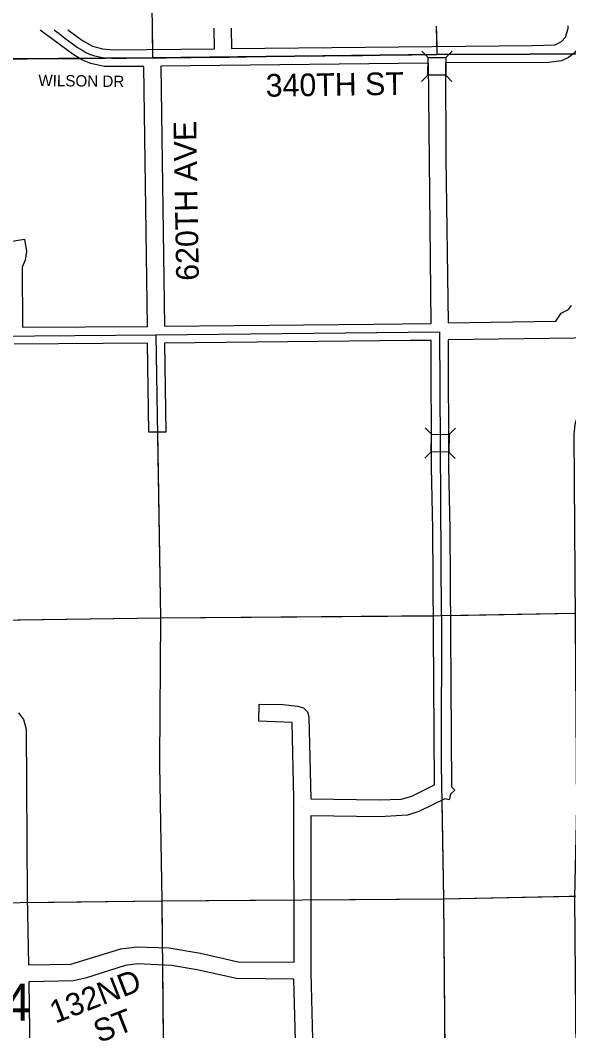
# Model space of a CAD drawing. Extents: x 10133 to 81668, y 5524 to 11018.
# Drawn here: x 15305 to 15546.9, y 9263.3 to 9709.4 of the extents above; entities that cross this region are included whole.
import ezdxf

# ---------------------------------------------------------------- set-up
doc = ezdxf.new("R2010")
doc.units = 0
doc.layers.add('Default', color=7, linetype='Continuous')

msp = doc.modelspace()

# ---------------------------------------------------------------- linework, layer by layer
at = {"layer": 'Default'}
for p, q in [((15484.79, 9692.92), (15482.03, 9695.69)), ((15492.61, 9692.9), (15495.38, 9695.66)), ((15484.77, 9685.09), (15481.99, 9682.33)), ((15492.59, 9685.08), (15495.35, 9682.3)), ((15486.31, 9526.67), (15483.58, 9529.47)), ((15494.13, 9526.56), (15496.94, 9529.29)), ((15486.2, 9518.84), (15483.4, 9516.11)), ((15494.03, 9518.74), (15496.75, 9515.93))]:
    msp.add_line(p, q, dxfattribs=at)
for points in [[(15361.72, 9799.27), (15363.26, 9696.49)], [(15488.46, 9706.75), (15488.63, 9698)], [(15488.46, 9706.75), (15488.7, 9694.26)], [(15554.1, 9706.99), (15554.11, 9705.4), (15553.18, 9700.76), (15551.81, 9697.9), (15549.3, 9694.83), (15546.76, 9692.93), (15543.62, 9691.51), (15537.95, 9690.77), (15492.44, 9690.53), (15492.72, 9648.51), (15493.65, 9575.79)], [(15530.91, 9698.19), (15540.9, 9698.53), (15543.73, 9699.93), (15545.47, 9701.9), (15546.62, 9705.78), (15546.61, 9706.96)], [(15299.49, 9611.61), (15306.9, 9612.78), (15307.71, 9607.24), (15307.17, 9603.51), (15305.79, 9600.42), (15305.91, 9573.87), (15361.03, 9574.25), (15359.53, 9688.99), (15341.98, 9688.97), (15336.08, 9690.24), (15332.37, 9691.76), (15328.27, 9694.21), (15313.7, 9705.05)], [(15319.93, 9705.11), (15320.06, 9705.01), (15322.12, 9703.44), (15324.65, 9701.5), (15327.92, 9699.16), (15330.29, 9697.37), (15332.51, 9695.95), (15333.96, 9695.15), (15335.47, 9694.44), (15337.35, 9693.76), (15340.5, 9692.99), (15342.13, 9692.71), (15345.33, 9692.59), (15346.01, 9692.56), (15351.75, 9692.68), (15361.22, 9692.75), (15363.31, 9692.72)], [(15326.01, 9705.17), (15332.43, 9700.45), (15336.91, 9697.91), (15341.26, 9696.67), (15346.05, 9696.31), (15390.62, 9696.78), (15390.48, 9705.8)], [(15363.13, 9705.53), (15363.26, 9696.49)], [(15363.13, 9705.53), (15363.32, 9692.72)], [(15397.98, 9705.87), (15398.12, 9696.89), (15530.91, 9698.19)], [(15006.1, 9688.72), (15112.48, 9689.85), (15238.47, 9691.82), (15363.32, 9692.72), (15488.7, 9694.26), (15611.84, 9694.7), (15738, 9696.54), (15862.97, 9698.38), (15945.75, 9699.07)], [(15945.75, 9699.07), (15862.97, 9698.38), (15738, 9696.54), (15611.84, 9694.7), (15488.7, 9694.26), (15363.32, 9692.72), (15238.47, 9691.82), (15112.48, 9689.85), (15006.1, 9688.72)], [(15363.32, 9692.72), (15488.7, 9694.26)], [(15394.42, 9693.08), (15397.19, 9693.12), (15404.74, 9693.27), (15420.45, 9693.46), (15423.78, 9693.48), (15439.29, 9693.65), (15452.78, 9693.78), (15456.04, 9693.75), (15470.89, 9694.02), (15477.57, 9694.05), (15487.25, 9694.24)], [(15488.7, 9694.26), (15611.84, 9694.7)], [(15006.1, 9688.72), (15112.48, 9689.85), (15238.47, 9691.82), (15331.16, 9692.49)], [(15238.47, 9691.82), (15363.32, 9692.72)], [(15238.47, 9691.82), (15331.16, 9692.49)], [(15363.31, 9692.72), (15369.38, 9692.84), (15373.23, 9692.89), (15380.39, 9692.9), (15392.78, 9693.06), (15394.42, 9693.08)], [(15460.7, 9575.24), (15486.15, 9575.54), (15484.94, 9690.45), (15367.03, 9689.04), (15368.53, 9574.31), (15460.7, 9575.24)], [(15493.65, 9575.79), (15541.18, 9576.6), (15543.49, 9580.02), (15546.8, 9581.68), (15548.1, 9583.52)], [(15239.64, 9569.51), (15364.83, 9570.52)], [(15364.83, 9570.52), (15489.95, 9571.83)], [(15364.83, 9570.52), (15366.76, 9445.52)], [(15550.57, 9201.82), (15549.56, 9322.22), (15550.36, 9361.81), (15549.2, 9526.54), (15549.74, 9531.14), (15550.97, 9535.5), (15558.87, 9549.26), (15560.18, 9552.48), (15560.73, 9555.54), (15560.48, 9569.24), (15493.71, 9568.29), (15493.77, 9512.21), (15494.38, 9484.78), (15495.18, 9370.99), (15496.59, 9369.5), (15494.69, 9367.71), (15494.12, 9365.19), (15492.17, 9365.63), (15480.77, 9360.07), (15475.79, 9358.45), (15463.39, 9357.79), (15433.12, 9358.16), (15433.12, 9289.05), (15434.07, 9253.7)], [(15490.79, 9446.54), (15489.95, 9571.83)], [(15308.63, 9292.39), (15327.28, 9292.78), (15349.31, 9299.44), (15356.45, 9300.37), (15370.53, 9299.9), (15384.47, 9297.62), (15401.14, 9293.81), (15425.75, 9293.56), (15425.59, 9365.8), (15424.85, 9399.33), (15410.2, 9400.03), (15410.34, 9407.53), (15420.77, 9407.33), (15427.19, 9406.6), (15429.85, 9405.81), (15431.67, 9404.03), (15432.28, 9401.95), (15433.09, 9365.66), (15463.33, 9365.29), (15472.98, 9365.61), (15477.65, 9366.89), (15487.67, 9371.81), (15486.89, 9484.68), (15486.27, 9512.16), (15486.21, 9568.04), (15477.09, 9568.02), (15368.62, 9566.81), (15369.14, 9527.51), (15361.64, 9527.48), (15361.12, 9566.75), (15302.29, 9566.34)], [(15365.49, 9527.49), (15366.76, 9445.52)], [(15490.79, 9446.54), (15616.14, 9448.83)], [(15241.09, 9443.81), (15366.76, 9445.52)], [(15263.5, 9444.12), (15366.76, 9445.52)], [(15366.76, 9445.52), (15366.33, 9382.65), (15366.34, 9380.71), (15367.42, 9320.74)], [(15366.76, 9445.52), (15366.33, 9382.65), (15366.34, 9380.71), (15367.42, 9320.74)], [(15366.76, 9445.52), (15490.79, 9446.54)], [(15366.76, 9445.52), (15487.06, 9446.51)], [(15490.79, 9446.54), (15490.53, 9383.85), (15490.63, 9380.82), (15491.64, 9321.53)], [(15494.56, 9446.61), (15549.93, 9447.62)], [(15304.21, 9403.72), (15306.35, 9400.78), (15307.59, 9396.39), (15307.96, 9322.63), (15308.63, 9292.39)], [(15490.9, 9365.02), (15491.64, 9321.53)], [(15429.35, 9361.79), (15429.35, 9361.79)], [(15491.64, 9321.53), (15616.48, 9324.14)], [(15242.24, 9319.19), (15367.42, 9320.74)], [(15308.1, 9320), (15367.42, 9320.74)], [(15367.42, 9320.74), (15491.64, 9321.53)], [(15367.42, 9320.74), (15425.65, 9321.11)], [(15367.42, 9320.74), (15367.61, 9300.09)], [(15367.42, 9320.74), (15368.57, 9196.71)], [(15433.15, 9321.16), (15491.64, 9321.53)], [(15491.64, 9321.53), (15549.58, 9322.74)], [(15491.64, 9321.53), (15492.63, 9202.21)], [(15491.64, 9321.53), (15492.66, 9198.43)], [(15426.57, 9253.6), (15425.66, 9286.07), (15400.39, 9286.35), (15382.98, 9290.27), (15371.68, 9292.15), (15356.56, 9292.87), (15351.23, 9292.19), (15334.19, 9286.72), (15328.43, 9285.36), (15308.74, 9284.89), (15310.88, 9134.18)], [(15367.68, 9292.6), (15368.57, 9196.71)]]:
    msp.add_lwpolyline(points, dxfattribs=at)
for points in [[(15484.77, 9685.09), (15484.79, 9692.92), (15492.61, 9692.9), (15492.59, 9685.08)], [(15486.2, 9518.84), (15486.31, 9526.67), (15494.13, 9526.56), (15494.03, 9518.74)]]:
    msp.add_lwpolyline(points, close=True, dxfattribs=at)

# ---------------------------------------------------------------- texts
for s, height, rotation, p in [('WILSON DR', 5, 359.232, (15312.95, 9680.35)), ('340TH ST', 10, 0.8222, (15413.28, 9675.59)), ('620TH AVE', 10, 91, (15383.78, 9594.46)), ('132ND', 10, 21.2448, (15320.45, 9266.43)), ('24', 16.25, 0.0256, (15285.56, 9267.82)), ('ST', 10, 21.2448, (15339.72, 9257.82))]:
    msp.add_text(s, height=height, rotation=rotation, dxfattribs=at).set_placement(p)

doc.saveas('drawing.dxf')
